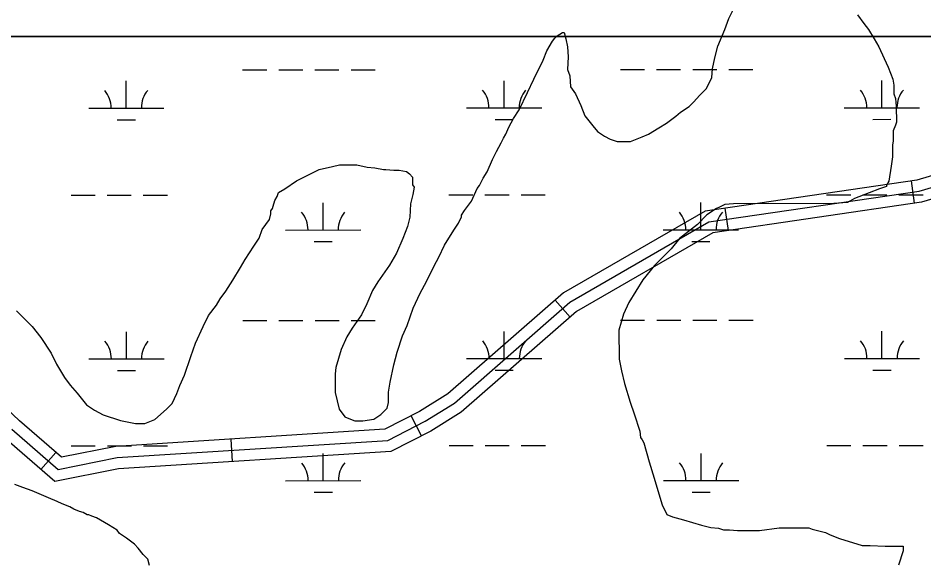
# Model space of a CAD drawing. Extents: x 3279314 to 3317160, y 734079 to 759431.
# Drawn here: x 3296581 to 3297784, y 744722 to 745443 of the extents above; entities that cross this region are included whole.
import ezdxf

# ---------------------------------------------------------------- set-up
doc = ezdxf.new("R2010")
doc.units = 0
for name, color, linetype in [('V-ROAD-CNTR', 7, 'Continuous'), ('V-SITE-VEGE', 7, 'Continuous'), ('V-WETL-SWMP', 7, 'Continuous')]:
    doc.layers.add(name, color=color, linetype=linetype)

msp = doc.modelspace()

# ---------------------------------------------------------------- linework, layer by layer
at = {"layer": 'V-ROAD-CNTR'}
for p, q in [((3297772, 745197.9), (3297767.7, 745227.6)), ((3297524.7, 745161.7), (3297520.3, 745191.4)), ((3297314.3, 745046.8), (3297294.6, 745069.4)), ((3297116.7, 744889), (3297103, 744915.7)), ((3296865.9, 744855), (3296864, 744884.9)), ((3296611.2, 744844.6), (3296630.9, 744867.2))]:
    msp.add_line(p, q, dxfattribs=at)
for points in [[(3298303.4, 745330.8), (3298225.6, 745318.3), (3298133.2, 745298.1), (3298022.3, 745302.4), (3297932.7, 745275.2), (3297774.8, 745228.6), (3297493.7, 745187.5), (3297305.4, 745078.8), (3297151.8, 744944.7), (3297114.4, 744921.6), (3297068.1, 744897.9), (3296710.6, 744875.2), (3296638.4, 744860.7), (3296582.8, 744909), (3296539.1, 744950.4)], [(3296572.7, 744897.8), (3296634.1, 744844.6), (3296712.6, 744860.3), (3297072.1, 744883.1), (3297121.8, 744908.5), (3297160.7, 744932.5), (3297314.1, 745066.5), (3297498.7, 745173.1), (3297778, 745214), (3297937, 745260.8), (3298024.3, 745287.3), (3298134.5, 745283), (3298228.4, 745303.6), (3298305.8, 745316)], [(3298308.1, 745301.2), (3298231.2, 745288.8), (3298135.9, 745267.9), (3298026.2, 745272.2), (3297941.3, 745246.5), (3297781.2, 745199.3), (3297503.7, 745158.7), (3297322.9, 745054.2), (3297169.7, 744920.4), (3297129.1, 744895.4), (3297076.2, 744868.3), (3296714.5, 744845.3), (3296629.8, 744828.4), (3296562.7, 744886.7)]]:
    msp.add_lwpolyline(points, dxfattribs=at)
at = {"layer": 'V-SITE-VEGE'}
for p, q in [((3297525.1, 745443), (3297537.5, 745468)), ((3297519.9, 745428.3), (3297525.1, 745443)), ((3297695.9, 745447.9), (3297704.3, 745436.5)), ((3297704.3, 745436.5), (3297710.6, 745428.2)), ((3297293.9, 745416.8), (3297297, 745420)), ((3297297, 745420), (3297304.2, 745424.2)), ((3297304.2, 745424.2), (3297306.3, 745424.2)), ((3297306.3, 745424.2), (3297308.5, 745415.9)), ((3297510.7, 745406.4), (3297519.9, 745428.3)), ((3297710.6, 745428.2), (3297718, 745415.8)), ((3297283.5, 745400.1), (3297290.8, 745412.7)), ((3297290.8, 745412.7), (3297293.9, 745416.8)), ((3297308.5, 745415.9), (3297310.6, 745405.5)), ((3297506.6, 745390.8), (3297510.7, 745406.4)), ((3297718, 745415.8), (3297724.3, 745405.4)), ((3297278.4, 745387.6), (3297283.5, 745400.1)), ((3297310.6, 745405.5), (3297311.7, 745391.9)), ((3297724.3, 745405.4), (3297731.7, 745389.8)), ((3297266, 745362.5), (3297278.4, 745387.6)), ((3297311.7, 745391.9), (3297310.7, 745375.2)), ((3297503.5, 745376.2), (3297506.6, 745390.8)), ((3297731.7, 745389.8), (3297736.9, 745378.3)), ((3297310.7, 745375.2), (3297313.9, 745366.9)), ((3297502.5, 745364.7), (3297503.5, 745376.2)), ((3297736.9, 745378.3), (3297743.2, 745362.7)), ((3297257.7, 745344.8), (3297266, 745362.5)), ((3297313.9, 745366.9), (3297315, 745352.3)), ((3297495.3, 745350.1), (3297502.5, 745364.7)), ((3297743.2, 745362.7), (3297744.3, 745354.4)), ((3297315, 745352.3), (3297321.3, 745343)), ((3297486, 745340.7), (3297495.3, 745350.1)), ((3297744.3, 745354.4), (3297744.4, 745342.9)), ((3297246.4, 745321.8), (3297257.7, 745344.8)), ((3297321.3, 745343), (3297328.7, 745327.4)), ((3297478.7, 745332.3), (3297486, 745340.7)), ((3297744.4, 745342.9), (3297746.5, 745336.7)), ((3297746.5, 745336.7), (3297747.6, 745326.3)), ((3297239.1, 745310.3), (3297246.4, 745321.8)), ((3297328.7, 745327.4), (3297333.9, 745313.9)), ((3297461.1, 745318.6), (3297472.5, 745326)), ((3297472.5, 745326), (3297478.7, 745332.3)), ((3297747.6, 745326.3), (3297747.7, 745305.4)), ((3297232.9, 745298.8), (3297239.1, 745310.3)), ((3297333.9, 745313.9), (3297344.4, 745300.4)), ((3297442.4, 745304), (3297454.8, 745313.4)), ((3297454.8, 745313.4), (3297461.1, 745318.6)), ((3297228.8, 745289.4), (3297232.9, 745298.8)), ((3297344.4, 745300.4), (3297350.7, 745293.1)), ((3297418.5, 745289.3), (3297432, 745297.7)), ((3297432, 745297.7), (3297442.4, 745304)), ((3297746.7, 745301.3), (3297743.6, 745294)), ((3297747.7, 745305.4), (3297746.7, 745301.3)), ((3297225.7, 745284.2), (3297228.8, 745289.4)), ((3297350.7, 745293.1), (3297360.1, 745286.9)), ((3297360.1, 745286.9), (3297367.4, 745282.8)), ((3297394.6, 745279.8), (3297410.2, 745286.1)), ((3297410.2, 745286.1), (3297418.5, 745289.3)), ((3297743.6, 745294), (3297743.6, 745280.4)), ((3297216.4, 745266.4), (3297222.6, 745277.9)), ((3297222.6, 745277.9), (3297225.7, 745284.2)), ((3297367.4, 745282.8), (3297376.8, 745279.7)), ((3297376.8, 745279.7), (3297394.6, 745279.8)), ((3297743.6, 745280.4), (3297742.6, 745275.2)), ((3297742.6, 745275.2), (3297742.7, 745259.6)), ((3297211.3, 745256), (3297216.4, 745266.4)), ((3297204, 745239.3), (3297211.3, 745256)), ((3297742.7, 745259.6), (3297740.7, 745247)), ((3296950.9, 745227.6), (3296973.8, 745239.2)), ((3296973.8, 745239.2), (3296981, 745242.4)), ((3296981, 745242.4), (3296998.7, 745246.6)), ((3296998.7, 745246.6), (3297008.1, 745248.7)), ((3297008.1, 745248.7), (3297031, 745248.9)), ((3297031, 745248.9), (3297044.6, 745245.8)), ((3297044.6, 745245.8), (3297055, 745244.8)), ((3297055, 745244.8), (3297066.5, 745242.8)), ((3297066.5, 745242.8), (3297069.6, 745242.8)), ((3297069.6, 745242.8), (3297080, 745241.8)), ((3297080, 745241.8), (3297087.3, 745241.8)), ((3297087.3, 745241.8), (3297096.7, 745239.8)), ((3297096.7, 745239.8), (3297100.9, 745236.7)), ((3297198.9, 745230.9), (3297204, 745239.3)), ((3297740.7, 745247), (3297737.6, 745227.2)), ((3296935.3, 745217.1), (3296950.9, 745227.6)), ((3297100.9, 745236.7), (3297105.1, 745232.5)), ((3297105.1, 745232.5), (3297105.1, 745222.1)), ((3297193.7, 745221.5), (3297198.9, 745230.9)), ((3297737.6, 745227.2), (3297734.5, 745222)), ((3296927, 745211.9), (3296935.3, 745217.1)), ((3297105.1, 745222.1), (3297107.2, 745219)), ((3297107.2, 745219), (3297105.2, 745209.6)), ((3297183.4, 745200.6), (3297190.6, 745217.3)), ((3297190.6, 745217.3), (3297193.7, 745221.5)), ((3297725.2, 745216.8), (3297711.7, 745211.5)), ((3297734.6, 745219.9), (3297725.2, 745216.8)), ((3297734.5, 745222), (3297734.6, 745219.9)), ((3296919.8, 745194.1), (3296921.8, 745201.4)), ((3296921.8, 745201.4), (3296924.9, 745206.7)), ((3296924.9, 745206.7), (3296927, 745211.9)), ((3297105.2, 745209.6), (3297102.1, 745197.1)), ((3297691.9, 745204.1), (3297682.6, 745198.8)), ((3297711.7, 745211.5), (3297691.9, 745204.1)), ((3296916.7, 745187.9), (3296918.8, 745191)), ((3296918.8, 745191), (3296919.8, 745194.1)), ((3297102.1, 745197.1), (3297101.2, 745179.4)), ((3297174.1, 745188.1), (3297183.4, 745200.6)), ((3297508.6, 745190.7), (3297496.1, 745182.3)), ((3297512.7, 745192.8), (3297508.6, 745190.7)), ((3297520, 745196), (3297512.7, 745192.8)), ((3297531.5, 745197.1), (3297520, 745196)), ((3297664.8, 745197.7), (3297531.5, 745197.1)), ((3297682.6, 745198.8), (3297664.8, 745197.7)), ((3296914.7, 745176.4), (3296916.7, 745183.7)), ((3296916.7, 745183.7), (3296916.7, 745187.9)), ((3297101.2, 745179.4), (3297098.1, 745166.9)), ((3297165.8, 745171.3), (3297169.9, 745179.7)), ((3297169.9, 745181.8), (3297174.1, 745188.1)), ((3297169.9, 745179.7), (3297169.9, 745181.8)), ((3297496.1, 745182.3), (3297483.7, 745169.7)), ((3296905.3, 745162.8), (3296914.7, 745176.4)), ((3297098.1, 745166.9), (3297091.9, 745151.2)), ((3297159.6, 745161.9), (3297165.8, 745171.3)), ((3297483.7, 745169.7), (3297459.8, 745150.9)), ((3296901.2, 745151.3), (3296905.3, 745162.8)), ((3297147.2, 745142.1), (3297159.6, 745161.9)), ((3296894, 745140.9), (3296901.2, 745151.3)), ((3297091.9, 745151.2), (3297083.7, 745131.4)), ((3297140, 745126.4), (3297147.2, 745142.1)), ((3297459.8, 745150.9), (3297448.4, 745137.3)), ((3296882.6, 745123.1), (3296894, 745140.9)), ((3297083.7, 745131.4), (3297074.4, 745115.7)), ((3297448.4, 745137.3), (3297426.6, 745115.3)), ((3296876.4, 745112.6), (3296882.6, 745123.1)), ((3297133.8, 745114.9), (3297140, 745126.4)), ((3296866.1, 745095.9), (3296876.4, 745112.6)), ((3297074.4, 745115.7), (3297058.9, 745093.7)), ((3297123.5, 745094), (3297133.8, 745114.9)), ((3297426.6, 745115.3), (3297411.1, 745096.4)), ((3296856.8, 745081.3), (3296866.1, 745095.9)), ((3297058.9, 745093.7), (3297051.6, 745082.2)), ((3297115.2, 745078.4), (3297123.5, 745094)), ((3297411.1, 745096.4), (3297392.5, 745066.1)), ((3296849.5, 745070.8), (3296856.8, 745081.3)), ((3297051.6, 745082.2), (3297044.4, 745064.5)), ((3296844.3, 745062.5), (3296849.5, 745070.8)), ((3297105.9, 745058.5), (3297115.2, 745078.4)), ((3296834, 745048.9), (3296844.3, 745062.5)), ((3297044.4, 745064.5), (3297037.2, 745049.8)), ((3297097.7, 745035.6), (3297105.9, 745058.5)), ((3297392.5, 745066.1), (3297385.2, 745050.5)), ((3296578.7, 745054.9), (3296599.6, 745034.2)), ((3296826.8, 745034.2), (3296834, 745048.9)), ((3297037.2, 745049.8), (3297024.8, 745032.1)), ((3297385.2, 745050.5), (3297379.1, 745029.6)), ((3296599.6, 745034.2), (3296611.1, 745019.7)), ((3296816.4, 745012.3), (3296826.8, 745034.2)), ((3297091.5, 745022), (3297097.7, 745035.6)), ((3297024.8, 745032.1), (3297017.5, 745020.6)), ((3297084.3, 745000.1), (3297091.5, 745022)), ((3297379.1, 745029.6), (3297379.3, 744991)), ((3296611.1, 745019.7), (3296624.8, 744998.9)), ((3296810.3, 744994.6), (3296816.4, 745012.3)), ((3297017.5, 745020.6), (3297010.3, 745003.9)), ((3296624.8, 744998.9), (3296632.1, 744984.3)), ((3297010.3, 745003.9), (3297003.1, 744979.9)), ((3297080.2, 744983.4), (3297084.3, 745000.1)), ((3296802.1, 744969.5), (3296810.3, 744994.6)), ((3297379.3, 744991), (3297382.5, 744975.4)), ((3296632.1, 744984.3), (3296642.6, 744966.7)), ((3297003.1, 744979.9), (3297002.1, 744971.5)), ((3297075.1, 744960.4), (3297080.2, 744983.4)), ((3297382.5, 744975.4), (3297386.7, 744958.8)), ((3296642.6, 744966.7), (3296650, 744956.3)), ((3296795.9, 744955.9), (3296802.1, 744969.5)), ((3297002.1, 744971.5), (3297002.2, 744946.5)), ((3296650, 744956.3), (3296659.4, 744945.9)), ((3296791.8, 744945.5), (3296795.9, 744955.9)), ((3297073.1, 744946.9), (3297075.1, 744960.4)), ((3297386.7, 744958.8), (3297394.1, 744933.8)), ((3296659.4, 744945.9), (3296672, 744930.3)), ((3296785.6, 744931.9), (3296791.8, 744945.5)), ((3297002.2, 744946.5), (3297007.6, 744924.7)), ((3297073.2, 744933.3), (3297073.1, 744946.9)), ((3296672, 744930.3), (3296682.4, 744923.1)), ((3296762.7, 744911), (3296778.3, 744924.6)), ((3296778.3, 744924.6), (3296785.6, 744931.9)), ((3297007.6, 744924.7), (3297014.9, 744914.3)), ((3297062.8, 744917.6), (3297071.1, 744926)), ((3297071.1, 744926), (3297073.2, 744933.3)), ((3297394.1, 744933.8), (3297399.4, 744918.2)), ((3296682.4, 744923.1), (3296693.9, 744916.9)), ((3296693.9, 744916.9), (3296716.9, 744909.7)), ((3297014.9, 744914.3), (3297020.1, 744912.2)), ((3297053.5, 744911.3), (3297062.8, 744917.6)), ((3297399.4, 744918.2), (3297406.8, 744895.3)), ((3296716.9, 744909.7), (3296736.7, 744905.6)), ((3296736.7, 744905.6), (3296749.2, 744905.7)), ((3296749.2, 744905.7), (3296762.7, 744911)), ((3297020.1, 744912.2), (3297028.5, 744909.1)), ((3297028.5, 744909.1), (3297038.9, 744909.2)), ((3297038.9, 744909.2), (3297053.5, 744911.3)), ((3297406.8, 744895.3), (3297407.9, 744887)), ((3297407.9, 744887), (3297410, 744883.9)), ((3297410, 744883.9), (3297412.1, 744879.7)), ((3297412.1, 744879.7), (3297419.5, 744854.7)), ((3297419.5, 744854.7), (3297425.9, 744832.9)), ((3297425.9, 744832.9), (3297432.2, 744812.1)), ((3296587.1, 744820.5), (3296576.6, 744824.6)), ((3296599.6, 744816.4), (3296587.1, 744820.5)), ((3296621.5, 744807.1), (3296599.6, 744816.4)), ((3296633, 744802), (3296621.5, 744807.1)), ((3297432.2, 744812.1), (3297436.5, 744797.5)), ((3296639.3, 744798.9), (3296633, 744802)), ((3296649.7, 744794.8), (3296639.3, 744798.9)), ((3296654.9, 744791.7), (3296649.7, 744794.8)), ((3297436.5, 744797.5), (3297442.8, 744785)), ((3296662.3, 744788.6), (3296654.9, 744791.7)), ((3296667.5, 744787.6), (3296662.3, 744788.6)), ((3296672.7, 744784.5), (3296667.5, 744787.6)), ((3296674.8, 744784.5), (3296672.7, 744784.5)), ((3296679, 744782.4), (3296674.8, 744784.5)), ((3296685.2, 744780.3), (3296679, 744782.4)), ((3296700.9, 744771), (3296685.2, 744780.3)), ((3297442.8, 744785), (3297450.1, 744781.9)), ((3297450.1, 744781.9), (3297464.7, 744777.8)), ((3296712.4, 744763.8), (3296700.9, 744771)), ((3297464.7, 744777.8), (3297488.7, 744770.7)), ((3297488.7, 744770.7), (3297501.2, 744767.6)), ((3296715.5, 744759.7), (3296712.4, 744763.8)), ((3296724.9, 744753.4), (3296715.5, 744759.7)), ((3297501.2, 744767.6), (3297511.6, 744766.6)), ((3297511.6, 744766.6), (3297517.9, 744764.5)), ((3297517.9, 744764.5), (3297526.2, 744764.6)), ((3297526.2, 744764.6), (3297536.7, 744763.6)), ((3297536.7, 744763.6), (3297565.8, 744763.7)), ((3297565.8, 744763.7), (3297591.9, 744767)), ((3297591.9, 744767), (3297631.5, 744767.2)), ((3297631.5, 744767.2), (3297635.7, 744765.1)), ((3297635.7, 744765.1), (3297653.4, 744761)), ((3297653.4, 744761), (3297659.7, 744757.9)), ((3297659.7, 744757.9), (3297672.2, 744752.8)), ((3296735.4, 744745.2), (3296724.9, 744753.4)), ((3296740.6, 744740), (3296735.4, 744745.2)), ((3297672.2, 744752.8), (3297702.4, 744743.5)), ((3296746.9, 744731.7), (3296740.6, 744740)), ((3297702.4, 744743.5), (3297712.9, 744743.6)), ((3297712.9, 744743.6), (3297732.7, 744742.6)), ((3297732.7, 744742.6), (3297756.6, 744742.8)), ((3297756.7, 744736.5), (3297750.5, 744717.7)), ((3297756.6, 744742.8), (3297756.7, 744736.5)), ((3296753.2, 744725.4), (3296746.9, 744731.7)), ((3296755.3, 744717.1), (3296753.2, 744725.4))]:
    msp.add_line(p, q, dxfattribs=at)
at = {"layer": 'V-WETL-SWMP'}
for p, q in [((3301398.9, 745419.1), (3294985.1, 745419)), ((3301398.9, 745419.1), (3294985.1, 745419)), ((3296879.2, 745374.9), (3296911.2, 745374.9)), ((3296927.2, 745374.9), (3296959.2, 745374.9)), ((3296975.2, 745374.9), (3297007.2, 745375)), ((3297023.2, 745375), (3297055.2, 745375)), ((3297381.1, 745375.1), (3297413.1, 745375.2)), ((3297429.1, 745375.2), (3297461.1, 745375.2)), ((3297477.1, 745375.2), (3297509.1, 745375.2)), ((3297525.1, 745375.2), (3297557.1, 745375.2)), ((3296724.7, 745324.1), (3296724.6, 745360.1)), ((3297226.6, 745324.3), (3297226.5, 745360.3)), ((3297728.5, 745324.6), (3297728.5, 745360.6)), ((3296674.7, 745324), (3296774.7, 745324.1)), ((3297176.6, 745324.3), (3297276.6, 745324.4)), ((3297678.5, 745324.6), (3297778.5, 745324.6)), ((3296712.7, 745308.6), (3296736.7, 745308.6)), ((3297214.6, 745308.9), (3297238.6, 745308.9)), ((3297716.5, 745309.1), (3297740.5, 745309.2)), ((3296651.3, 745208.6), (3296683.3, 745208.6)), ((3296699.3, 745208.6), (3296731.3, 745208.6)), ((3296747.3, 745208.7), (3296779.3, 745208.7)), ((3297153.2, 745208.9), (3297185.2, 745208.9)), ((3297201.2, 745208.9), (3297233.2, 745208.9)), ((3297249.2, 745208.9), (3297281.2, 745208.9)), ((3297655.1, 745209.1), (3297687.1, 745209.1)), ((3297703.1, 745209.1), (3297735.1, 745209.2)), ((3297751.1, 745209.2), (3297783.1, 745209.2)), ((3296986.2, 745162.3), (3296986.2, 745198.3)), ((3297488.1, 745162.6), (3297488.1, 745198.6)), ((3296936.2, 745162.3), (3297036.2, 745162.4)), ((3297438.1, 745162.6), (3297538.1, 745162.6)), ((3296974.2, 745146.9), (3296998.2, 745146.9)), ((3297476.1, 745147.2), (3297500.1, 745147.2)), ((3296879.4, 745042.2), (3296911.4, 745042.2)), ((3296927.4, 745042.2), (3296959.4, 745042.3)), ((3296975.4, 745042.3), (3297007.4, 745042.3)), ((3297023.4, 745042.3), (3297055.4, 745042.3)), ((3297381.3, 745042.5), (3297413.3, 745042.5)), ((3297429.3, 745042.5), (3297461.3, 745042.5)), ((3297477.3, 745042.5), (3297509.3, 745042.5)), ((3297525.3, 745042.5), (3297557.3, 745042.6)), ((3296724.8, 744991.4), (3296724.8, 745027.4)), ((3297226.7, 744991.7), (3297226.7, 745027.7)), ((3297728.6, 744991.9), (3297728.6, 745027.9)), ((3296674.8, 744991.4), (3296774.8, 744991.4)), ((3297176.7, 744991.6), (3297276.7, 744991.7)), ((3297678.6, 744991.9), (3297778.6, 744991.9)), ((3296712.8, 744976), (3296736.8, 744976)), ((3297214.7, 744976.2), (3297238.7, 744976.2)), ((3297716.6, 744976.5), (3297740.6, 744976.5)), ((3297703.3, 744876.5), (3297735.3, 744876.5)), ((3297751.3, 744876.5), (3297783.3, 744876.5)), ((3296651.5, 744875.9), (3296683.5, 744875.9)), ((3296699.5, 744876), (3296731.5, 744876)), ((3296747.5, 744876), (3296779.5, 744876)), ((3296986.3, 744829.7), (3296986.3, 744865.7)), ((3297153.4, 744876.2), (3297185.4, 744876.2)), ((3297201.4, 744876.2), (3297233.4, 744876.2)), ((3297249.4, 744876.2), (3297281.4, 744876.2)), ((3297488.3, 744829.9), (3297488.2, 744865.9)), ((3297655.3, 744876.4), (3297687.3, 744876.5)), ((3296936.3, 744829.6), (3297036.3, 744829.7)), ((3297438.3, 744829.9), (3297538.3, 744830)), ((3296974.4, 744814.2), (3296998.4, 744814.2)), ((3297476.3, 744814.5), (3297500.3, 744814.5))]:
    msp.add_line(p, q, dxfattribs=at)
msp.add_lwpolyline([(3294985.1, 745419), (3301398.9, 745419)], dxfattribs=at)
msp.add_lwpolyline([(3294985.1, 745419), (3301398.9, 745419)], dxfattribs=at)
for centre, start, end in [((3296669.4, 745324.5), 359.2573, 40.801), ((3296779.9, 745324.6), 139.2573, 180.801), ((3297171.3, 745324.8), 359.2573, 40.801), ((3297281.8, 745324.8), 139.2573, 180.801), ((3297673.2, 745325), 359.2573, 40.801), ((3297783.7, 745325.1), 139.2573, 180.801), ((3296930.9, 745162.8), 359.2573, 40.801), ((3297041.4, 745162.8), 139.2573, 180.801), ((3297432.8, 745163), 359.2573, 40.801), ((3297543.3, 745163.1), 139.2573, 180.801), ((3296669.6, 744991.8), 359.2573, 40.801), ((3296780.1, 744991.9), 139.2573, 180.801), ((3297171.5, 744992.1), 359.2573, 40.801), ((3297282, 744992.2), 139.2573, 180.801), ((3297673.4, 744992.4), 359.2573, 40.801), ((3297783.9, 744992.4), 139.2573, 180.801), ((3296931.1, 744830.1), 359.2573, 40.801), ((3297041.6, 744830.2), 139.2573, 180.801), ((3297433, 744830.4), 359.2573, 40.801), ((3297543.5, 744830.4), 139.2573, 180.801)]:
    msp.add_arc(centre, 35.2, start, end, dxfattribs=at)

doc.saveas('drawing.dxf')
